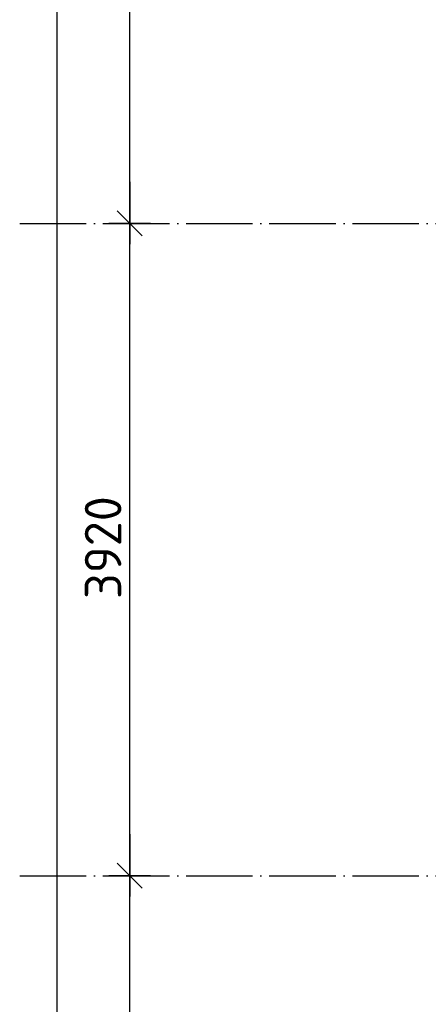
# Model space of a CAD drawing. Header units: millimetres. Extents: x 40580 to 559114, y -343730 to 81020.
# Tile 482 of 656: x 380028 to 382485, y -55194 to -49277. Entities that reach past the tile are written whole.
import ezdxf

# ---------------------------------------------------------------- set-up
doc = ezdxf.new("R2010")
doc.units = ezdxf.units.MM
doc.linetypes.add('______11', pattern=[500, 400, -50, 0, -50])
doc.linetypes.add('______5', pattern=[1100, 800, -100, 100, -100])
doc.layers.add('___________________', color=253, linetype='______5')
doc.layers.add('______________________', color=7, linetype='Continuous')
doc.styles.add('ISOCPEUR', font='isocpeur.ttf')

# ---------------------------------------------------------------- blocks, each defined once
blk = doc.blocks.new('ALL_ML_STRICH')
at = {"color": 0, "linetype": 'ByBlock', "lineweight": -2}
for p, q in [((0, -0.5), (0, 0.5)), ((-0.3, -0.3), (0.3, 0.3)), ((-1, 0), (0.5, 0))]:
    blk.add_line(p, q, dxfattribs=at)

msp = doc.modelspace()

# ---------------------------------------------------------------- linework, layer by layer
at = {"layer": '___________________', "color": 253, "linetype": '______11'}
for p, q in [((380028.1, -50501, -3800), (401368.1, -50501, -3800)), ((380028.1, -54421, -3800), (401368.1, -54421, -3800))]:
    msp.add_line(p, q, dxfattribs=at)
at = {"layer": '______________________', "color": 7, "linetype": 'Continuous'}
for p, q in [((380253.8, -86121, -3800), (380253.8, -39631, -3800)), ((380689.5, -50501, -3800), (380689.5, -46581, -3800)), ((380689.5, -54421, -3800), (380689.5, -50501, -3800)), ((380689.5, -57721, -3800), (380689.5, -54421, -3800))]:
    msp.add_line(p, q, dxfattribs=at)

# ---------------------------------------------------------------- block references
at = {"layer": '______________________', "color": 7, "linetype": 'Continuous', "xscale": 250, "yscale": 250, "zscale": 250}
for p, rotation in [((380689.5, -50501, -3800), 270), ((380689.5, -50501, -3800), 90), ((380689.5, -54421, -3800), 270), ((380689.5, -54421, -3800), 90)]:
    msp.add_blockref('ALL_ML_STRICH', p, dxfattribs=dict(at, rotation=rotation))

# ---------------------------------------------------------------- texts
at = {"layer": '______________________', "color": 7, "style": 'ISOCPEUR'}
msp.add_text('3920', height=220, rotation=90, dxfattribs=at).set_placement((380639.5, -52758, -3800))

doc.saveas('drawing.dxf')
